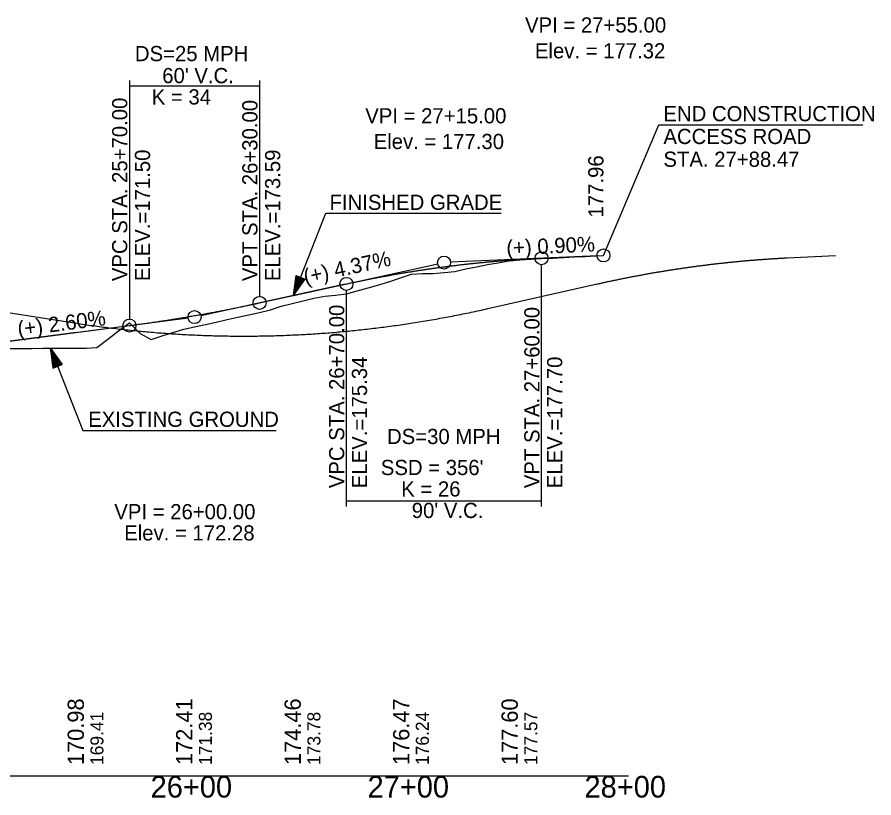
# Model space of a CAD drawing. Extents: x 69 to 2003113, y 512 to 837401.
# Drawn here: x 1892177.4 to 1892572.3, y 772684 to 773043.8 of the extents above; entities that cross this region are included whole.
import ezdxf

# ---------------------------------------------------------------- set-up
doc = ezdxf.new("R2010")
doc.units = 0
for name, color, linetype in [('BR_BORDER LINES', 7, 'Continuous'), ('BR_CENTER LINE BASELINE', 7, 'Continuous'), ('BR_CONCRETE', 7, 'Continuous'), ('BR_GRID DOTS', 7, 'Continuous'), ('BR_GRID LINES', 7, 'Continuous'), ('BR_TEXT', 7, 'Continuous'), ('RD_HC_Points', 7, 'Continuous'), ('RD_PD_ALT1_TrvlWay', 7, 'Continuous'), ('RD_SHT_ID', 7, 'Continuous'), ('RD_SHT_IplotShp', 7, 'Continuous')]:
    doc.layers.add(name, color=color, linetype=linetype)

msp = doc.modelspace()

# ---------------------------------------------------------------- linework, layer by layer
at = {"layer": 'BR_BORDER LINES'}
msp.add_line((1890659.14, 772694.18), (1892459.14, 772694.18), dxfattribs=at)
at = {"layer": 'BR_CENTER LINE BASELINE'}
for p, q in [((1892445.07, 772933.87), (1892377.14, 772930.82)), ((1892304.77, 772915.54), (1892371.21, 772930.04)), ((1892328.5, 772920.72), (1892262.07, 772906.22)), ((1892188.73, 772896.43), (1892256.16, 772905.2)), ((1892204.55, 772898.48), (1892137.11, 772889.72))]:
    msp.add_line(p, q, dxfattribs=at)
for centre in [(1892447.61, 772933.98), (1892374.14, 772930.68), (1892259.14, 772905.58)]:
    msp.add_circle(centre, 3, dxfattribs=at)
at = {"layer": 'BR_GRID DOTS'}
for p, q in [((1892229.14, 773014.63), (1892229.14, 772904.68)), ((1892229.14, 773012.13), (1892289.14, 773012.13)), ((1892289.14, 773014.63), (1892289.14, 772915.13)), ((1892419.14, 772818.36), (1892419.14, 772929.71)), ((1892329.14, 772818.36), (1892329.14, 772917.86)), ((1892329.14, 772820.86), (1892419.14, 772820.86))]:
    msp.add_line(p, q, dxfattribs=at)
for points in [[(1892447.61, 772933.98), (1892473.19, 772994.22)], [(1892473.19, 772994.22), (1892567.2, 772994.22)]]:
    msp.add_lwpolyline(points, dxfattribs=at)
for centre in [(1892419.14, 772932.71), (1892329.14, 772920.86), (1892289.14, 772912.13), (1892229.14, 772901.68)]:
    msp.add_circle(centre, 3, dxfattribs=at)
at = {"layer": 'BR_GRID LINES'}
for p, q in [((1892419.14, 772932.71), (1892447.61, 772933.98)), ((1892289.14, 772912.13), (1892329.14, 772920.86)), ((1892169.14, 772893.88), (1892229.14, 772901.68))]:
    msp.add_line(p, q, dxfattribs=at)
for points in [[(1892329.14, 772920.86), (1892330.94, 772921.25), (1892332.74, 772921.63), (1892334.54, 772922.01), (1892336.34, 772922.38), (1892338.14, 772922.75), (1892339.94, 772923.11), (1892341.74, 772923.46), (1892343.54, 772923.81), (1892345.34, 772924.14), (1892347.14, 772924.48), (1892348.94, 772924.81), (1892350.74, 772925.13), (1892352.54, 772925.44), (1892354.34, 772925.75), (1892356.14, 772926.05), (1892357.94, 772926.35), (1892359.74, 772926.64), (1892361.54, 772926.92), (1892363.34, 772927.2), (1892365.14, 772927.47), (1892366.94, 772927.74), (1892368.74, 772928), (1892370.54, 772928.25), (1892372.34, 772928.49), (1892374.14, 772928.73), (1892375.94, 772928.97), (1892377.74, 772929.2), (1892379.54, 772929.42), (1892381.34, 772929.63), (1892383.14, 772929.84), (1892384.94, 772930.04), (1892386.74, 772930.24), (1892388.54, 772930.43), (1892390.34, 772930.61), (1892392.14, 772930.79), (1892393.94, 772930.96), (1892395.74, 772931.13), (1892397.54, 772931.29), (1892399.34, 772931.44), (1892401.14, 772931.59), (1892402.94, 772931.73), (1892404.74, 772931.86), (1892406.54, 772931.99), (1892408.34, 772932.11), (1892410.14, 772932.22), (1892411.94, 772932.33), (1892413.74, 772932.44), (1892415.54, 772932.53), (1892417.34, 772932.62), (1892419.14, 772932.71)], [(1892229.14, 772901.68), (1892230.34, 772901.84), (1892231.54, 772902), (1892232.74, 772902.16), (1892233.94, 772902.32), (1892235.14, 772902.49), (1892236.34, 772902.66), (1892237.54, 772902.83), (1892238.74, 772903), (1892239.94, 772903.17), (1892241.14, 772903.35), (1892242.34, 772903.53), (1892243.54, 772903.71), (1892244.74, 772903.89), (1892245.94, 772904.07), (1892247.14, 772904.26), (1892248.34, 772904.45), (1892249.54, 772904.64), (1892250.74, 772904.83), (1892251.94, 772905.03), (1892253.14, 772905.23), (1892254.34, 772905.43), (1892255.54, 772905.63), (1892256.74, 772905.83), (1892257.94, 772906.04), (1892259.14, 772906.24), (1892260.34, 772906.45), (1892261.54, 772906.67), (1892262.74, 772906.88), (1892263.94, 772907.1), (1892265.14, 772907.32), (1892266.34, 772907.54), (1892267.54, 772907.76), (1892268.74, 772907.98), (1892269.94, 772908.21), (1892271.14, 772908.44), (1892272.34, 772908.67), (1892273.54, 772908.9), (1892274.74, 772909.14), (1892275.94, 772909.38), (1892277.14, 772909.62), (1892278.34, 772909.86), (1892279.54, 772910.1), (1892280.74, 772910.35), (1892281.94, 772910.6), (1892283.14, 772910.85), (1892284.34, 772911.1), (1892285.54, 772911.35), (1892286.74, 772911.61), (1892287.94, 772911.87), (1892289.14, 772912.13)]]:
    msp.add_spline(points, degree=3, dxfattribs=at)
at = {"layer": 'BR_TEXT'}
for p, q in [((1892532.27, 772932.87), (1892554.63, 772933.99)), ((1892394.28, 772909.47), (1892444.75, 772920.83)), ((1892150.09, 772911.38), (1892202.74, 772903.06))]:
    msp.add_line(p, q, dxfattribs=at)
msp.add_lwpolyline([(1892174.14, 772891.06), (1892179.14, 772891.1), (1892184.14, 772891.15), (1892189.14, 772891.21), (1892194.14, 772891.19), (1892199.14, 772891.18), (1892204.14, 772891.18), (1892209.14, 772891.24), (1892214.14, 772891.61), (1892219.14, 772895.42), (1892224.14, 772899.25), (1892229.14, 772902.92), (1892234.14, 772897.96), (1892239.14, 772895.32), (1892244.14, 772896.91), (1892249.14, 772898.5), (1892254.14, 772899.96), (1892259.14, 772901.06), (1892264.14, 772902.17), (1892269.14, 772903.28), (1892274.14, 772904.39), (1892279.14, 772905.51), (1892284.14, 772906.63), (1892289.14, 772907.76), (1892294.14, 772908.89), (1892299.14, 772910.53), (1892304.14, 772911.84), (1892309.14, 772913.09), (1892314.14, 772914.34), (1892319.14, 772915.19), (1892324.14, 772915.65), (1892329.14, 772916.28), (1892334.14, 772917.66), (1892339.14, 772919.04), (1892344.14, 772920.42), (1892349.14, 772922.01), (1892354.14, 772923.71), (1892359.14, 772925.41), (1892364.14, 772925.69), (1892369.14, 772925.71), (1892374.14, 772926.12), (1892379.14, 772926.64), (1892384.14, 772927.75), (1892389.14, 772928.79), (1892394.14, 772929.78), (1892399.14, 772930.61), (1892404.14, 772931.53), (1892409.14, 772932.02), (1892414.14, 772932.27), (1892419.14, 772932.52), (1892424.14, 772932.78), (1892429.14, 772933.03), (1892434.14, 772933.29), (1892439.14, 772933.55), (1892444.14, 772933.81), (1892447.61, 772933.99)], dxfattribs=at)
for points in [[(1892444.75, 772920.83), (1892446.5, 772921.22), (1892448.25, 772921.61), (1892450, 772921.99), (1892451.75, 772922.36), (1892453.5, 772922.72), (1892455.25, 772923.08), (1892457, 772923.44), (1892458.75, 772923.79), (1892460.5, 772924.13), (1892462.25, 772924.46), (1892464, 772924.79), (1892465.75, 772925.12), (1892467.5, 772925.43), (1892469.25, 772925.75), (1892471, 772926.05), (1892472.75, 772926.35), (1892474.51, 772926.64), (1892476.26, 772926.93), (1892478.01, 772927.21), (1892479.76, 772927.48), (1892481.51, 772927.75), (1892483.26, 772928.01), (1892485.01, 772928.27), (1892486.76, 772928.52), (1892488.51, 772928.76), (1892490.26, 772929), (1892492.01, 772929.23), (1892493.76, 772929.46), (1892495.51, 772929.68), (1892497.26, 772929.89), (1892499.01, 772930.1), (1892500.76, 772930.3), (1892502.51, 772930.49), (1892504.26, 772930.68), (1892506.01, 772930.87), (1892507.76, 772931.04), (1892509.51, 772931.21), (1892511.26, 772931.38), (1892513.01, 772931.54), (1892514.76, 772931.69), (1892516.51, 772931.83), (1892518.26, 772931.97), (1892520.02, 772932.11), (1892521.77, 772932.23), (1892523.52, 772932.36), (1892525.27, 772932.47), (1892527.02, 772932.58), (1892528.77, 772932.68), (1892530.52, 772932.78), (1892532.27, 772932.87)], [(1892202.74, 772903.06), (1892206.57, 772902.47), (1892210.4, 772901.9), (1892214.23, 772901.37), (1892218.06, 772900.87), (1892221.89, 772900.4), (1892225.72, 772899.95), (1892229.55, 772899.54), (1892233.39, 772899.15), (1892237.22, 772898.8), (1892241.05, 772898.47), (1892244.88, 772898.17), (1892248.71, 772897.9), (1892252.54, 772897.67), (1892256.37, 772897.46), (1892260.2, 772897.28), (1892264.03, 772897.13), (1892267.86, 772897.01), (1892271.69, 772896.91), (1892275.52, 772896.85), (1892279.35, 772896.82), (1892283.19, 772896.81), (1892287.02, 772896.84), (1892290.85, 772896.9), (1892294.68, 772896.98), (1892298.51, 772897.09), (1892302.34, 772897.24), (1892306.17, 772897.41), (1892310, 772897.61), (1892313.83, 772897.84), (1892317.66, 772898.1), (1892321.49, 772898.39), (1892325.32, 772898.71), (1892329.15, 772899.06), (1892332.98, 772899.44), (1892336.82, 772899.84), (1892340.65, 772900.28), (1892344.48, 772900.75), (1892348.31, 772901.24), (1892352.14, 772901.77), (1892355.97, 772902.32), (1892359.8, 772902.9), (1892363.63, 772903.52), (1892367.46, 772904.16), (1892371.29, 772904.83), (1892375.12, 772905.53), (1892378.95, 772906.26), (1892382.78, 772907.02), (1892386.62, 772907.81), (1892390.45, 772908.63), (1892394.28, 772909.47)]]:
    msp.add_spline(points, degree=3, dxfattribs=at)
at = {"layer": 'RD_PD_ALT1_TrvlWay'}
for p, q in [((1892304.77, 772915.54), (1892319.73, 772953.5)), ((1892319.73, 772953.5), (1892400.51, 772953.5)), ((1892304.77, 772915.54), (1892305.98, 772924.74)), ((1892305.98, 772924.74), (1892310.17, 772923.09)), ((1892308.07, 772923.92), (1892304.77, 772915.54)), ((1892304.77, 772915.54), (1892310.17, 772923.09)), ((1892192.69, 772891.23), (1892207.65, 772853.27)), ((1892195.99, 772882.86), (1892192.69, 772891.23)), ((1892192.69, 772891.23), (1892198.08, 772883.68)), ((1892192.69, 772891.23), (1892193.89, 772882.03)), ((1892193.89, 772882.03), (1892198.08, 772883.68)), ((1892207.65, 772853.27), (1892296.83, 772853.27))]:
    msp.add_line(p, q, dxfattribs=at)
for points in [[(1892307.97, 772923.84), (1892304.9, 772916.04), (1892307.94, 772923.91), (1892304.97, 772916.43), (1892307.84, 772923.91), (1892305, 772916.7), (1892307.73, 772923.93), (1892305.03, 772917.03), (1892307.65, 772923.98), (1892305.1, 772917.52), (1892307.53, 772924.05), (1892305.19, 772918.05), (1892307.42, 772924.05), (1892305.24, 772918.45), (1892307.34, 772924.11), (1892305.3, 772918.9), (1892307.23, 772924.09), (1892305.36, 772919.3), (1892307.17, 772924.19), (1892305.4, 772919.65), (1892307.03, 772924.2), (1892305.45, 772920.14), (1892306.94, 772924.26), (1892305.57, 772920.74), (1892306.84, 772924.32), (1892305.57, 772921.16), (1892306.74, 772924.36), (1892305.66, 772921.78), (1892306.62, 772924.37), (1892305.76, 772922.29), (1892306.52, 772924.47), (1892305.81, 772922.73), (1892306.42, 772924.47), (1892305.85, 772923.13), (1892306.33, 772924.56), (1892305.92, 772923.62), (1892306.22, 772924.53), (1892306, 772924.17), (1892306.1, 772924.53)], [(1892305.05, 772916.06), (1892308.09, 772923.79), (1892305.21, 772916.32), (1892308.2, 772923.75), (1892305.36, 772916.56), (1892308.28, 772923.75), (1892305.54, 772916.77), (1892308.34, 772923.71), (1892305.75, 772917.03), (1892308.43, 772923.69), (1892305.93, 772917.28), (1892308.5, 772923.67), (1892306.14, 772917.57), (1892308.6, 772923.65), (1892306.39, 772917.94), (1892308.71, 772923.58), (1892306.59, 772918.25), (1892308.79, 772923.59), (1892306.82, 772918.58), (1892308.87, 772923.54), (1892307.06, 772918.89), (1892308.96, 772923.51), (1892307.3, 772919.24), (1892309.01, 772923.43), (1892307.62, 772919.69), (1892309.11, 772923.43), (1892307.85, 772919.98), (1892309.19, 772923.43), (1892308.14, 772920.36), (1892309.27, 772923.36), (1892308.38, 772920.77), (1892309.36, 772923.31), (1892308.61, 772921.08), (1892309.45, 772923.21), (1892308.86, 772921.36), (1892309.52, 772923.19), (1892309.14, 772921.83), (1892309.66, 772923.21), (1892309.33, 772922.1), (1892309.8, 772923.15), (1892309.51, 772922.27), (1892309.91, 772923.01), (1892310.03, 772923.06), (1892309.87, 772923.03)], [(1892195.88, 772882.94), (1892192.81, 772890.73), (1892195.85, 772882.86), (1892192.89, 772890.34), (1892195.75, 772882.86), (1892192.91, 772890.07), (1892195.64, 772882.84), (1892192.94, 772889.74), (1892195.56, 772882.79), (1892193.02, 772889.25), (1892195.45, 772882.72), (1892193.1, 772888.72), (1892195.33, 772882.72), (1892193.16, 772888.33), (1892195.25, 772882.67), (1892193.22, 772887.87), (1892195.14, 772882.68), (1892193.28, 772887.47), (1892195.08, 772882.58), (1892193.31, 772887.13), (1892194.95, 772882.57), (1892193.37, 772886.63), (1892194.85, 772882.51), (1892193.48, 772886.03), (1892194.76, 772882.45), (1892193.49, 772885.61), (1892194.65, 772882.41), (1892193.57, 772884.99), (1892194.53, 772882.4), (1892193.67, 772884.49), (1892194.43, 772882.3), (1892193.73, 772884.05), (1892194.33, 772882.3), (1892193.76, 772883.64), (1892194.25, 772882.21), (1892193.84, 772883.15), (1892194.13, 772882.25), (1892193.92, 772882.6), (1892194.02, 772882.24)], [(1892192.96, 772890.71), (1892196.01, 772882.98), (1892193.12, 772890.45), (1892196.11, 772883.02), (1892193.28, 772890.21), (1892196.19, 772883.02), (1892193.46, 772890), (1892196.26, 772883.06), (1892193.66, 772889.74), (1892196.35, 772883.08), (1892193.84, 772889.49), (1892196.42, 772883.11), (1892194.06, 772889.2), (1892196.51, 772883.12), (1892194.3, 772888.84), (1892196.63, 772883.19), (1892194.51, 772888.52), (1892196.71, 772883.18), (1892194.74, 772888.19), (1892196.79, 772883.23), (1892194.98, 772887.88), (1892196.88, 772883.27), (1892195.21, 772887.53), (1892196.92, 772883.35), (1892195.53, 772887.08), (1892197.02, 772883.34), (1892195.77, 772886.79), (1892197.11, 772883.34), (1892196.06, 772886.41), (1892197.18, 772883.41), (1892196.3, 772886), (1892197.28, 772883.46), (1892196.52, 772885.69), (1892197.36, 772883.56), (1892196.77, 772885.41), (1892197.43, 772883.58), (1892197.06, 772884.94), (1892197.58, 772883.56), (1892197.24, 772884.67), (1892197.72, 772883.62), (1892197.43, 772884.5), (1892197.82, 772883.76), (1892197.94, 772883.71), (1892197.79, 772883.75)]]:
    msp.add_lwpolyline(points, dxfattribs=at)

# ---------------------------------------------------------------- texts
at = {"layer": 'BR_CENTER LINE BASELINE'}
for s, rotation, p in [('(+) 0.90%', 2.5724, (1892403.02, 772933.98)), ('(+) 4.37%', 12.3133, (1892310.23, 772920.67)), ('(+) 2.60%', 7.4074, (1892178.02, 772896.61))]:
    msp.add_text(s, height=7, rotation=rotation, dxfattribs=at).set_placement(p)
at = {"layer": 'BR_CONCRETE'}
for s, height, p in [('VPC STA. 25+70.00 ', 7, (1892228.14, 772922.13)), ('VPT STA. 26+30.00 ', 7, (1892288.14, 772922.13)), ('ELEV.=171.50', 7, (1892238.64, 772922.13)), ('ELEV.=173.59', 7, (1892298.64, 772922.13)), ('VPC STA. 26+70.00 ', 7, (1892328.14, 772826.73)), ('VPT STA. 27+60.00 ', 7, (1892418.14, 772826.73)), ('ELEV.=175.34', 7, (1892338.64, 772826.73)), ('ELEV.=177.70', 7, (1892428.64, 772826.73)), ('169.41', 6, (1892217.14, 772699.18)), ('171.38', 6, (1892267.14, 772699.18)), ('173.78', 6, (1892317.14, 772699.18)), ('176.24', 6, (1892367.14, 772699.18)), ('177.57', 6, (1892417.14, 772699.18))]:
    msp.add_text(s, height=height, rotation=90, dxfattribs=at).set_placement(p)
at = {"layer": 'BR_GRID DOTS'}
for s, p in [('DS=25 MPH', (1892231.65, 773023.49)), ("60' V.C.", (1892244.26, 773013.35)), ('K = 34', (1892239.41, 773003.53)), ('DS=30 MPH', (1892347.88, 772847.07)), ("SSD = 356'", (1892345.01, 772832.78)), ('K = 26', (1892354.41, 772822.88)), ("90' V.C.", (1892359.26, 772812.99))]:
    msp.add_text(s, height=7, dxfattribs=at).set_placement(p)
at = {"layer": 'RD_HC_Points'}
for s, p in [('170.98', (1892208.14, 772699.18)), ('172.41', (1892258.14, 772699.18)), ('174.46', (1892308.14, 772699.18)), ('176.47', (1892358.14, 772699.18)), ('177.60', (1892408.14, 772699.18))]:
    msp.add_text(s, height=7.5, rotation=90, dxfattribs=at).set_placement(p)
at = {"layer": 'RD_PD_ALT1_TrvlWay'}
for s, p in [('FINISHED GRADE', (1892321.37, 772954.97)), ('EXISTING GROUND', (1892210.11, 772855))]:
    msp.add_text(s, height=7, dxfattribs=at).set_placement(p)
at = {"layer": 'RD_SHT_ID'}
for s, p in [('26+00', (1892238.89, 772684.18)), ('27+00', (1892338.89, 772684.18)), ('28+00', (1892438.89, 772684.18))]:
    msp.add_text(s, height=10, dxfattribs=at).set_placement(p)
at = {"layer": 'RD_SHT_IplotShp'}
for s, p in [('VPI = 27+55.00', (1892411.47, 773036.68)), ('Elev. = 177.32', (1892416.03, 773024.79)), ('VPI = 27+15.00', (1892337.83, 772994.84)), ('END CONSTRUCTION', (1892475.27, 772995.81)), ('ACCESS ROAD', (1892475.27, 772985.31)), ('Elev. = 177.30', (1892341.69, 772983)), ('STA. 27+88.47', (1892475.27, 772974.81)), ('VPI = 26+00.00', (1892222.16, 772812.41)), ('Elev. = 172.28', (1892226.71, 772802.63))]:
    msp.add_text(s, height=7, dxfattribs=at).set_placement(p)
msp.add_text('177.96', height=7, rotation=90, dxfattribs=at).set_placement((1892447.61, 772951.48))

doc.saveas('drawing.dxf')
